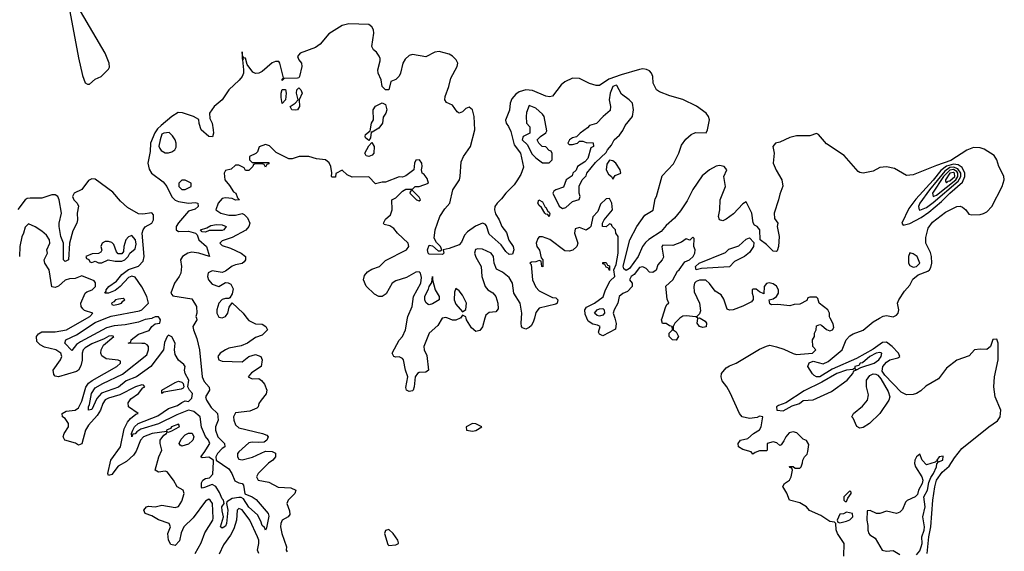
# Model space of a CAD drawing. Header units: inches. Extents: x 2601682 to 2755810, y 449311 to 584050.
# Tile 289 of 505: x 2681918 to 2687815, y 468603 to 471790. Entities that reach past the tile are written whole.
import ezdxf

# ---------------------------------------------------------------- set-up
doc = ezdxf.new("R2010")
doc.units = ezdxf.units.IN
doc.header["$MEASUREMENT"] = 0
doc.layers.add('C6486', color=7, linetype='Continuous')
doc.layers.add('C6487', color=7, linetype='Continuous')

msp = doc.modelspace()

# ---------------------------------------------------------------- linework, layer by layer
at = {"layer": 'C6486', "color": 2}
for points, elevation in [([(2682969.2, 468590), (2683005.3, 468654.7), (2683026.6, 468713.4), (2683074.3, 468790), (2683077.8, 468802.2), (2683072.6, 468890), (2683059.3, 468910), (2683050, 468916.2), (2683030, 468903.7), (2682956.5, 468803.5), (2682900.4, 468750), (2682885.3, 468714.7), (2682874.7, 468665.3), (2682850, 468637.2), (2682823.6, 468643.6), (2682809.2, 468670), (2682806, 468710), (2682821.2, 468750), (2682813.2, 468770), (2682750, 468792), (2682710, 468816), (2682668.7, 468830), (2682661.2, 468850), (2682678, 468870), (2682690, 468873.4), (2682730, 468870.5), (2682770, 468879.3), (2682850, 468866), (2682870, 468871), (2682890, 468904.7), (2682903.7, 468950), (2682897.2, 468970), (2682862, 468990), (2682839, 469030), (2682800.4, 469080.4), (2682790, 469084), (2682750, 469077.2), (2682729.2, 469090), (2682752.3, 469170), (2682769.2, 469210), (2682759, 469250), (2682759, 469270), (2682780.9, 469299.1), (2682798, 469310), (2682800.4, 469319.6), (2682810, 469318), (2682830, 469324.9), (2682873.2, 469350), (2682875.3, 469355.3), (2682870, 469366), (2682827.3, 469350), (2682821, 469339), (2682798, 469330), (2682799.6, 469320.4), (2682712, 469310), (2682660.5, 469290), (2682641.1, 469270), (2682615.8, 469204.2), (2682599.9, 469180.1), (2682558.7, 469141.3), (2682506.9, 469113.1), (2682470, 469064), (2682450, 469058), (2682446, 469070), (2682463.7, 469150), (2682521.3, 469230), (2682542.9, 469337.1), (2682562.9, 469377.1), (2682581.3, 469398.7), (2682614.2, 469425.8), (2682628, 469430), (2682569.6, 469469.6), (2682567.3, 469492.7), (2682583.6, 469516.4), (2682629, 469550), (2682656.5, 469583.5), (2682668, 469590), (2682659, 469599), (2682650, 469602), (2682611.3, 469590), (2682518.4, 469541.6), (2682450, 469521.1), (2682429.4, 469510.6), (2682415.3, 469490), (2682402.3, 469450), (2682382.7, 469417.3), (2682330, 469358.4), (2682312.4, 469330), (2682290, 469248), (2682270, 469239), (2682251.9, 469251.9), (2682188, 469270), (2682179.3, 469290), (2682183.7, 469310), (2682209.5, 469350), (2682211.3, 469370), (2682190, 469399.3), (2682174, 469410), (2682173.2, 469430), (2682196.2, 469443.8), (2682250, 469448.4), (2682270, 469463), (2682290, 469502.8), (2682313.7, 469586.3), (2682329.7, 469610.3), (2682352.7, 469627.3), (2682499.3, 469710), (2682522, 469730), (2682522, 469742), (2682508.7, 469748.7), (2682437, 469757), (2682410, 469775.3), (2682404.5, 469790), (2682407, 469810), (2682420.5, 469839.5), (2682482, 469890), (2682470, 469894.5), (2682451.9, 469891.9), (2682423.8, 469876.2), (2682350, 469847.8), (2682310, 469823.6), (2682298.7, 469810), (2682292.2, 469790), (2682291.8, 469748.2), (2682285.1, 469714.9), (2682270.3, 469689.7), (2682258.9, 469681.1), (2682150, 469649.4), (2682130, 469654), (2682123.3, 469663.3), (2682118, 469690), (2682162, 469750), (2682169.5, 469770), (2682164.5, 469790), (2682134, 469810), (2682066.5, 469826.5), (2682041, 469841), (2682021.6, 469861.6), (2682018, 469890), (2682030, 469906.8), (2682050, 469918), (2682130, 469919.3), (2682199, 469930), (2682319.9, 470000)], 6), ([(2682712.1, 470000), (2682710, 469999), (2682670, 469993.2), (2682630, 469977), (2682550, 469961.7), (2682484.6, 469955.4), (2682437.7, 469942.2), (2682281.4, 469858.6), (2682258, 469842), (2682230, 469806), (2682189.4, 469850), (2682194, 469870), (2682259.3, 469900.7), (2682370, 469974), (2682433.4, 470000)], 2), ([(2682976.4, 470000), (2682978.8, 469990), (2682956, 469950), (2682958.8, 469930), (2682979.1, 469879.1), (2682994.8, 469810), (2683010.8, 469650), (2683022, 469622), (2683052.7, 469587.3), (2683054, 469570), (2683031, 469530), (2683037.3, 469510), (2683065.3, 469465.3), (2683102.8, 469430), (2683106.8, 469390), (2683091.3, 469348.7), (2683091, 469330), (2683104, 469290), (2683144, 469250), (2683146, 469230), (2683130, 469219.3), (2683103, 469190), (2683093.4, 469170), (2683094.8, 469150), (2683170, 469098), (2683188.4, 469070), (2683206, 469026), (2683230, 469012.7), (2683250, 469010.6), (2683259, 468999), (2683267.5, 468947.5), (2683310, 468930.6), (2683334.7, 468914.7), (2683406, 468830), (2683410, 468814), (2683396.9, 468743.1), (2683390, 468729), (2683385.2, 468745.2), (2683370, 468758), (2683362.9, 468782.9), (2683342, 468822), (2683290, 468868.2), (2683257.6, 468917.6), (2683244.8, 468924.8), (2683230, 468926), (2683190, 468920.7), (2683159.6, 468900.4), (2683156, 468890), (2683164, 468850), (2683156.4, 468770), (2683150, 468754), (2683130, 468742.7), (2683121.2, 468750), (2683139.3, 468810), (2683130, 468846), (2683129.7, 468870.3), (2683142, 468890), (2683138, 468910), (2683130, 468918), (2683115.6, 468955.6), (2683092, 468992), (2683070, 469002.7), (2683025.2, 468985.2), (2683010, 468982), (2683007, 468987), (2683007.3, 469012.7), (2683015.3, 469030), (2683030, 469038.8), (2683055.5, 469044.5), (2683074.5, 469065.5), (2683078.6, 469138.6), (2683078, 469150), (2683050, 469167), (2683010, 469163.7), (2683002.7, 469170), (2683023.9, 469196.1), (2683056, 469250), (2683049, 469270), (2683031.7, 469291.7), (2683007.3, 469347.3), (2682999, 469410), (2682961.3, 469441.3), (2682930, 469449.6), (2682859.4, 469420.6), (2682750, 469367.4), (2682644.2, 469335.8), (2682620.2, 469319.8), (2682610, 469307), (2682595.3, 469304.7), (2682589.5, 469289.5), (2682588, 469310), (2682595.1, 469330), (2682605.1, 469350), (2682627.3, 469370), (2682744.9, 469415.1), (2682810, 469459.5), (2682862.7, 469477.3), (2682890, 469496), (2682910, 469504.7), (2682930, 469502), (2682950, 469522), (2682952.3, 469550), (2682935.3, 469570), (2682926, 469590), (2682932, 469630), (2682909.2, 469669.2), (2682905.2, 469690), (2682908.7, 469710), (2682902, 469722), (2682870, 469749), (2682850, 469782), (2682845.2, 469810), (2682849, 469850), (2682830, 469888), (2682810, 469898), (2682802, 469890), (2682786, 469854), (2682779.1, 469810), (2682703, 469710), (2682618, 469650), (2682555.1, 469624.9), (2682510, 469587.2), (2682408.9, 469551.1), (2682380.2, 469519.8), (2682350, 469453.2), (2682329.6, 469449.6), (2682329.7, 469469.7), (2682336.2, 469483.8), (2682347.4, 469550), (2682370, 469583.1), (2682416, 469610), (2682534, 469666), (2682679.8, 469780.3), (2682689.6, 469810), (2682689.4, 469830), (2682680.7, 469840.7), (2682667.9, 469847.9), (2682649.7, 469849.7), (2682568.7, 469850), (2682583.1, 469856.9), (2682586, 469870), (2682630, 469904.4), (2682693.4, 469926.6), (2682710, 469951.3), (2682730, 469966), (2682758, 469970), (2682762, 469990), (2682755.3, 470000)], 2), ([(2683279.2, 470000), (2683290, 469986), (2683330, 469966.8), (2683370, 469964.7), (2683392, 469950), (2683402, 469930), (2683370, 469899), (2683330, 469885.2), (2683282, 469850), (2683244.9, 469835.1), (2683170, 469820.7), (2683150, 469811.6), (2683118.8, 469790), (2683104.9, 469770), (2683111.3, 469750), (2683130, 469742), (2683250, 469738.8), (2683289.6, 469770.4), (2683330, 469782.8), (2683362, 469770), (2683371.1, 469751.1), (2683364.7, 469710), (2683306.6, 469673.4), (2683286, 469650), (2683310, 469637.3), (2683350, 469638.8), (2683366.4, 469626.4), (2683384.4, 469604.4), (2683398.8, 469570), (2683393.7, 469546.3), (2683364.7, 469510), (2683351.1, 469488.9), (2683346, 469470), (2683338, 469462), (2683296.7, 469443.3), (2683210, 469432.7), (2683199.1, 469410), (2683200.4, 469390), (2683210, 469361), (2683230, 469343), (2683372, 469310), (2683398.5, 469298.5), (2683406, 469290), (2683398.8, 469270), (2683382, 469258), (2683350, 469254.5), (2683310, 469258), (2683290, 469253.2), (2683230, 469199.3), (2683223, 469190), (2683222, 469170), (2683230, 469156), (2683250, 469150.6), (2683312.8, 469167.2), (2683390, 469202.8), (2683430, 469200.7), (2683450.6, 469190.6), (2683451, 469170), (2683434.8, 469150), (2683408.3, 469131.7), (2683346.8, 469070), (2683336, 469050), (2683346, 469030), (2683410, 469017.3), (2683466.7, 468986.7), (2683542.8, 468982.8), (2683571, 468970), (2683566, 468950), (2683526, 468910), (2683517.3, 468890), (2683534.8, 468845.2), (2683536.3, 468823.7), (2683526, 468810), (2683490, 468789), (2683481.6, 468770), (2683479.5, 468750), (2683487.2, 468710), (2683516.3, 468630), (2683514.8, 468610), (2683520.5, 468600.5)], 6), ([(2684449.3, 470000), (2684423.2, 469956.8), (2684370.5, 469910), (2684339.1, 469830), (2684340.7, 469810), (2684356.7, 469776.7), (2684366, 469690), (2684350, 469677.2), (2684310, 469674.5), (2684301, 469670), (2684286.8, 469650), (2684280.7, 469590), (2684274, 469570), (2684270, 469565.2), (2684250, 469561.2), (2684235.3, 469570), (2684230, 469586), (2684242, 469650), (2684228.2, 469688.2), (2684217.6, 469750), (2684210, 469759.5), (2684190, 469769.4), (2684170, 469766.6), (2684158, 469770), (2684149.5, 469790), (2684191, 469869), (2684210, 469890.6), (2684229.7, 469930), (2684241.1, 470000)], 6), ([(2684556, 470000), (2684530.4, 469989.6), (2684509.7, 469989.7), (2684482, 470000)], 6), ([(2684704.7, 470000), (2684690.5, 469949.5), (2684673.4, 469926.6), (2684658, 469922), (2684650, 469921.2), (2684623.3, 469943.3), (2684595.1, 469990), (2684592.3, 470000)], 6), ([(2685000.8, 470000), (2684996.4, 469983.6), (2684983, 469957), (2684970, 469944), (2684950, 469934), (2684930, 469942), (2684924, 469950), (2684920.9, 469970), (2684923, 470000)], 6), ([(2685482, 470000), (2685490.8, 469969.2), (2685486, 469934), (2685410, 469895.3), (2685390, 469904), (2685384, 469916), (2685395.3, 469950), (2685378.6, 469958.6), (2685350, 469964), (2685323.1, 469983.1), (2685315.5, 470000)], 6), ([(2685872.7, 470000), (2685870, 469998), (2685842.8, 469970), (2685831.3, 469950), (2685832, 469930), (2685850, 469918), (2685864.7, 469890), (2685850, 469869), (2685828, 469870), (2685808.4, 469891.6), (2685808, 469910), (2685828, 469930), (2685826, 469950), (2685810, 469954), (2685790, 469968.7), (2685768.7, 469968.7), (2685762, 469990), (2685765.3, 470000)], 6), ([(2685993.7, 470000), (2686023.6, 469983.6), (2686031.3, 469971.3), (2686030, 469948.7), (2686010, 469945.2), (2685989.2, 469950), (2685975.3, 469970), (2685980.4, 469999.6), (2685982, 470000)], 6), ([(2686854.6, 468574.6), (2686855.3, 468650), (2686815.3, 468710), (2686808.4, 468731.6), (2686806, 468770), (2686798, 468778), (2686770, 468782), (2686717, 468817), (2686647.8, 468847.8), (2686630, 468869), (2686590, 468893.2), (2686529, 468909), (2686511.9, 468951.9), (2686489.1, 468990.9), (2686498, 469010), (2686529.4, 469030.6), (2686539.3, 469050), (2686546, 469090), (2686542, 469102), (2686530, 469106), (2686528.9, 469111.1), (2686551.6, 469111.6), (2686562, 469102), (2686590, 469102), (2686598, 469110), (2686607.3, 469132.7), (2686608, 469150), (2686618, 469170), (2686634, 469186), (2686639.3, 469200.7), (2686644, 469244), (2686630, 469268), (2686610, 469275.3), (2686573.6, 469313.6), (2686550, 469319), (2686527.1, 469312.9), (2686506, 469290), (2686495.3, 469264.7), (2686478, 469242), (2686470, 469238), (2686452.9, 469252.9), (2686430, 469259), (2686394, 469250), (2686394, 469210), (2686390, 469206), (2686350, 469206), (2686323.6, 469196.4), (2686310, 469186), (2686299, 469199), (2686250, 469214), (2686224, 469230), (2686221.2, 469250), (2686235.3, 469270), (2686280.1, 469279.9), (2686313.2, 469310), (2686350, 469330.8), (2686359.6, 469350), (2686368.7, 469408.7), (2686350, 469413.2), (2686334.2, 469405.8), (2686290, 469398.9), (2686246, 469410), (2686229.7, 469429.7), (2686172.9, 469552.9), (2686152.7, 469590), (2686125.9, 469625.9), (2686118.7, 469650), (2686122.4, 469670), (2686150, 469703.1), (2686170, 469715.8), (2686210, 469730.5), (2686350, 469815.5), (2686390, 469833.4), (2686410, 469838), (2686450, 469828.2), (2686494.9, 469814.9), (2686550, 469788.2), (2686570, 469783), (2686666, 469790), (2686686, 469810), (2686668, 469830), (2686666, 469870), (2686678, 469890), (2686678, 469910), (2686688, 469930), (2686690, 469954), (2686710, 469962), (2686719.6, 469959.6), (2686750, 469932), (2686770, 469924.7), (2686786, 469930), (2686794.6, 469945.4), (2686790, 469966), (2686773, 470000)], 6), ([(2687354, 468590), (2687362.3, 468690), (2687374.4, 468750), (2687386.6, 468910), (2687398.9, 468990), (2687409.8, 469030), (2687443.3, 469076.7), (2687486, 469114), (2687516.5, 469163.5), (2687560.6, 469219.4), (2687722.4, 469350), (2687774.3, 469385.7), (2687789.7, 469410), (2687793.6, 469450), (2687761, 469530), (2687752.2, 469590), (2687756.4, 469650), (2687779.1, 469750), (2687778, 469850), (2687770, 469874.5), (2687747.5, 469872.5), (2687733.4, 469830), (2687710, 469813.6), (2687670, 469815.8), (2687636, 469810), (2687604.9, 469775.1), (2687530, 469749.5), (2687470, 469701.1), (2687422, 469638), (2687346, 469594), (2687315.3, 469564.7), (2687290.2, 469549.8), (2687270, 469544), (2687230, 469541.3), (2687196.6, 469556.6), (2687099.6, 469659.6), (2687083.3, 469683.3), (2687088.2, 469710), (2687110, 469737.8), (2687130.4, 469750.4), (2687178, 469762), (2687189, 469770), (2687181.6, 469790), (2687144.4, 469830), (2687110, 469857.2), (2687084.9, 469855.1), (2687030, 469815.4), (2686930, 469759.8), (2686785.1, 469694.9), (2686710, 469649), (2686690, 469649.8), (2686676.9, 469656.9), (2686666.3, 469666.3), (2686638, 469710), (2686646.2, 469733.8), (2686670, 469742.6), (2686730, 469727.4), (2686759.8, 469740.2), (2686843.7, 469810), (2686867.6, 469870), (2686890, 469894.6), (2686910, 469906.9), (2686970, 469929.1), (2687030, 469979.5), (2687067.4, 470000)], 2), ([(2687290, 468581.6), (2687310, 468606.8), (2687317.7, 468630), (2687322.6, 468650), (2687321.3, 468690), (2687335.6, 468730), (2687338, 468750), (2687327.3, 468810), (2687342.2, 468870), (2687334, 468930), (2687355.1, 468970), (2687363.5, 469016.5), (2687374.6, 469045.4), (2687392.1, 469070), (2687409.2, 469110), (2687412.1, 469127.9), (2687420.2, 469139.8), (2687448, 469150), (2687450, 469173.2), (2687426, 469170), (2687412, 469150), (2687418, 469142), (2687410, 469146), (2687402, 469138), (2687350, 469121.2), (2687324, 469150), (2687310, 469186), (2687290, 469168.7), (2687278.8, 469150), (2687277.3, 469130), (2687283, 469110), (2687321.6, 469050), (2687326.4, 469030), (2687322.4, 469010), (2687302, 468970), (2687295.5, 468944.5), (2687281, 468930), (2687233.2, 468906.8), (2687223, 468897), (2687205.8, 468854.2), (2687190, 468837.2), (2687170, 468829), (2687110, 468844), (2687070, 468829), (2687050, 468829), (2687012.7, 468847.3), (2686994, 468846), (2686991.3, 468790), (2686998, 468758), (2686998, 468730), (2687004.7, 468710), (2687010, 468702), (2687042, 468682), (2687084.7, 468610), (2687110, 468604.4), (2687150, 468607.7), (2687190, 468583.8)], 6), ([(2683349.4, 468590), (2683342, 468610), (2683349.6, 468650.4), (2683349.6, 468670), (2683343, 468690), (2683296.3, 468790), (2683250, 468851.3), (2683230, 468859.5), (2683221.6, 468850), (2683217.6, 468790), (2683201.5, 468738.5), (2683180.6, 468699.4), (2683138.6, 468641.4), (2683113.6, 468586.4)], 6)]:
    msp.add_lwpolyline(points, dxfattribs=dict(at, elevation=elevation))
for points, elevation in [([(2687070, 469795.6), (2687048.2, 469790), (2687010.6, 469770), (2686966.1, 469733.9), (2686951.3, 469730), (2686943.5, 469716.5), (2686921, 469710), (2686919.8, 469700.2), (2686907.3, 469692.7), (2686870, 469689.3), (2686813, 469670), (2686723, 469617), (2686615.6, 469564.4), (2686506.2, 469493.8), (2686462, 469478), (2686451.3, 469470), (2686452, 469450), (2686490, 469445.5), (2686545.4, 469474.6), (2686589, 469490), (2686610, 469506.4), (2686670, 469512), (2686779.3, 469560.7), (2686873.2, 469630), (2686908.7, 469670), (2686914.6, 469685.4), (2686926, 469690), (2686922, 469698), (2686930, 469692), (2686955.5, 469704.5), (2687036, 469730), (2687064.5, 469750), (2687077.6, 469770), (2687081.2, 469790)], 6), ([(2686950, 469341.1), (2686932.1, 469352.1), (2686910, 469401.2), (2686901.2, 469410), (2686912.7, 469430), (2686965.8, 469474.2), (2686995.1, 469510), (2687001.5, 469541.5), (2686989, 469590), (2686989.4, 469630), (2687010, 469658), (2687030, 469668), (2687045.5, 469665.5), (2687058.4, 469658.4), (2687076.4, 469636.4), (2687120.5, 469560.5), (2687130.3, 469530), (2687124.2, 469510), (2687068.8, 469430), (2687007, 469370), (2686970, 469346.2)], 2), ([(2682770, 469549.6), (2682769.3, 469570), (2682850, 469614.9), (2682870, 469622.8), (2682890, 469618), (2682898, 469610), (2682902, 469590), (2682898, 469582), (2682885.4, 469574.6), (2682782, 469558)], 2), ([(2684630, 469368.7), (2684592, 469350), (2684594, 469330), (2684630, 469322.8), (2684650, 469326.8), (2684686, 469350), (2684650, 469368)], 10), ([(2682890, 469233.2), (2682879, 469239), (2682873.2, 469250), (2682884.6, 469275.4), (2682910, 469300.4), (2682930, 469310.4), (2682950.4, 469310.4), (2682960.7, 469290), (2682954.9, 469270), (2682930, 469245.4)], 2), ([(2686890, 468966), (2686854, 468930), (2686854, 468910), (2686862, 468902), (2686870, 468902), (2686878, 468922), (2686898, 468950), (2686898, 468958)], 6), ([(2686870, 468838), (2686851.6, 468828.4), (2686830, 468826), (2686814, 468790), (2686818, 468778), (2686830, 468774), (2686870, 468784.7), (2686890, 468792), (2686908, 468810), (2686906, 468830)], 6), ([(2684130, 468734), (2684110, 468728), (2684104, 468710), (2684123.5, 468643.5), (2684130, 468638), (2684170, 468642), (2684186, 468650), (2684186, 468654), (2684182, 468670), (2684155.3, 468710)], 10)]:
    msp.add_lwpolyline(points, close=True, dxfattribs=dict(at, elevation=elevation))
at = {"layer": 'C6487', "color": 2}
for points, elevation in [([(2682219.2, 471839.2), (2682270, 471562), (2682294.4, 471454.4), (2682310, 471412), (2682323.6, 471403.6), (2682336.4, 471403.6), (2682370, 471434), (2682406, 471450), (2682450, 471494), (2682455.3, 471504.7), (2682453.2, 471530), (2682430, 471588.7), (2682281.4, 471841.4)], 2), ([(2687067.4, 470000), (2687090, 470012.4), (2687110, 470016.4), (2687150, 470008.9), (2687170, 470018.4), (2687179.7, 470030), (2687183.6, 470050), (2687175.1, 470090), (2687182.9, 470110), (2687218, 470162), (2687250, 470199.1), (2687266.5, 470233.5), (2687299.9, 470260.1), (2687357.6, 470282.4), (2687368.2, 470290), (2687376, 470304), (2687380.8, 470330), (2687379.8, 470370), (2687373.8, 470393.8), (2687345.6, 470450), (2687345.1, 470485.1), (2687359.6, 470540.4), (2687384.7, 470575.3), (2687463, 470637), (2687530, 470670.3), (2687550, 470672.6), (2687565.7, 470665.7), (2687584.4, 470650), (2687603.7, 470623.7), (2687621.1, 470621.1), (2687670, 470621.8), (2687690, 470627.1), (2687710, 470637.8), (2687740.8, 470670), (2687802.5, 470790), (2687815.3, 470830), (2687812.7, 470852.7), (2687782.2, 470910), (2687770.5, 470950.5), (2687755.4, 470975.4), (2687694.2, 471014.2), (2687670, 471021), (2687630, 471023.2), (2687590, 471007), (2687495, 470945), (2687410, 470916.4), (2687270, 470859.1), (2687230, 470855.6), (2687156.9, 470896.9), (2687110, 470907.8), (2687070, 470903.6), (2687030, 470882), (2686969.7, 470869.7), (2686950, 470873), (2686940.5, 470880.5), (2686856.4, 470976.4), (2686750, 471046.6), (2686702.3, 471102.3), (2686690, 471107.8), (2686650, 471094.5), (2686570, 471092.7), (2686530, 471083.1), (2686470, 471055.6), (2686444.7, 471050), (2686428, 471030), (2686436.5, 470990), (2686431.5, 470930), (2686448.5, 470888.5), (2686482, 470830), (2686488.9, 470791.1), (2686470, 470744), (2686463.1, 470710), (2686436.5, 470630), (2686439.1, 470599.1), (2686458.8, 470570), (2686454.8, 470550), (2686466, 470490), (2686463.6, 470430), (2686454.8, 470405.2), (2686450, 470401.3), (2686430, 470403), (2686390, 470442.4), (2686353.2, 470470), (2686352, 470530), (2686335.3, 470550), (2686319, 470559), (2686312, 470572), (2686302.6, 470630), (2686270, 470699), (2686250, 470686.3), (2686193, 470627), (2686150, 470593.6), (2686130, 470584.5), (2686109.4, 470589.4), (2686102.9, 470610), (2686111.2, 470650), (2686113.3, 470710), (2686145.6, 470790), (2686136.3, 470850), (2686154, 470890), (2686138, 470910), (2686110, 470916.4), (2686090, 470911.1), (2686050, 470889.8), (2686005.4, 470854.6), (2685948.8, 470771.2), (2685915.6, 470704.4), (2685876.4, 470643.6), (2685840.1, 470599.9), (2685790, 470555.4), (2685759.8, 470520.2), (2685687, 470473), (2685665.6, 470454.4), (2685648.1, 470430), (2685622.4, 470370), (2685570, 470297.7), (2685550, 470286.4), (2685537, 470297), (2685532.5, 470312.5), (2685573.1, 470470), (2685614.7, 470550), (2685662.8, 470617.2), (2685711.2, 470648.8), (2685724.1, 470715.9), (2685731.8, 470730), (2685767, 470853), (2685833.7, 470926.3), (2685865.4, 470990), (2685882.6, 471037.4), (2685907, 471073), (2685939.3, 471100.7), (2685966.6, 471113.4), (2686030, 471111.3), (2686038, 471130), (2686049.5, 471190.5), (2686043.5, 471210), (2686029.6, 471230), (2685971.5, 471271.5), (2685890, 471312.4), (2685812.9, 471332.9), (2685750, 471357.4), (2685731.8, 471370), (2685713.1, 471410), (2685709.8, 471450), (2685701.5, 471470), (2685690, 471483.1), (2685671.5, 471491.5), (2685650, 471495), (2685630, 471491.9), (2685520.3, 471459.7), (2685447.4, 471432.6), (2685390, 471396.3), (2685370, 471395.8), (2685330, 471406.9), (2685270, 471437.1), (2685230, 471438.4), (2685183.4, 471416.6), (2685160.9, 471399.1), (2685108.9, 471331.1), (2685092.2, 471327.8), (2685070, 471331), (2684990, 471365.3), (2684950, 471369.8), (2684910, 471357.2), (2684890, 471343.1), (2684865.5, 471314.5), (2684856.2, 471290), (2684851.9, 471248.1), (2684828, 471188), (2684832, 471170), (2684846.3, 471150), (2684859.2, 471119.2), (2684879, 471039), (2684918.5, 470990), (2684934.6, 470905.4), (2684919, 470861), (2684896.5, 470823.5), (2684879.4, 470800.6), (2684829.3, 470750.7), (2684804.7, 470715.3), (2684777.6, 470690), (2684764.6, 470670), (2684761.3, 470650), (2684767, 470627), (2684790.6, 470590.6), (2684804.9, 470550), (2684833.8, 470513.8), (2684848.2, 470468.2), (2684873.7, 470430), (2684877.6, 470410), (2684870, 470385.2), (2684850, 470382.7), (2684830, 470401.2), (2684801.2, 470441.2), (2684730, 470504), (2684714.9, 470554.9), (2684705.1, 470565.1), (2684690, 470569.6), (2684647.9, 470552.1), (2684600.8, 470519.2), (2684582.7, 470497.3), (2684563.4, 470456.6), (2684550, 470440.9), (2684490, 470417.6), (2684454, 470410), (2684458, 470390), (2684450, 470382), (2684370, 470385.2), (2684364, 470390), (2684361.2, 470410), (2684370, 470438), (2684390, 470434), (2684423.6, 470403.6), (2684436.4, 470403.6), (2684446, 470410), (2684439, 470430), (2684414.8, 470454.8), (2684400.7, 470480.7), (2684407.1, 470530), (2684434.7, 470610), (2684464.1, 470655.9), (2684493.5, 470690), (2684513.3, 470770), (2684551.3, 470830), (2684557.2, 470850), (2684561.6, 470938.4), (2684577.2, 470970), (2684618.2, 471030), (2684644.7, 471130), (2684640.5, 471210), (2684629.6, 471250), (2684610, 471265.1), (2684590, 471257.4), (2684570, 471237.6), (2684549.6, 471229.6), (2684538, 471238), (2684510, 471276.9), (2684474.2, 471294.2), (2684463.7, 471310), (2684465.6, 471330), (2684488.5, 471390), (2684500.7, 471439.3), (2684538.4, 471510), (2684542, 471530), (2684531.6, 471550), (2684510.7, 471570.7), (2684490, 471582.6), (2684430, 471598.2), (2684404.8, 471595.2), (2684350, 471567), (2684270, 471581.2), (2684250, 471575), (2684226.3, 471553.7), (2684213.8, 471530), (2684199.6, 471470), (2684190, 471452), (2684170, 471431.6), (2684141, 471419), (2684130, 471369), (2684110, 471368.7), (2684090, 471388.7), (2684084, 471430), (2684066, 471470), (2684063, 471490), (2684077, 471543), (2684076.2, 471556.2), (2684071.2, 471571.2), (2684054.6, 471594.6), (2684036.3, 471610), (2684027, 471630), (2684039.8, 471710), (2684036.9, 471730), (2684027.4, 471747.4), (2684010, 471760.5), (2683890, 471765.8), (2683850, 471755.3), (2683770, 471705.1), (2683717, 471643), (2683690, 471622.2), (2683598, 471590), (2683582.8, 471570), (2683590.7, 471550), (2683605.5, 471530), (2683608, 471510), (2683594.8, 471450), (2683590, 471442), (2683581, 471439), (2683502, 471438), (2683490, 471426), (2683490, 471434), (2683498, 471442), (2683476.9, 471530), (2683470, 471538.4), (2683450, 471538.9), (2683429.3, 471530.7), (2683370, 471478.3), (2683350, 471469.7), (2683330, 471467.6), (2683314.3, 471474.3), (2683281.3, 471521.3), (2683270, 471559), (2683260.2, 471560.2), (2683253.2, 471573.2), (2683250, 471598), (2683250, 471554), (2683258, 471558), (2683251.6, 471548.4), (2683259.5, 471490), (2683258.7, 471470), (2683250.4, 471450), (2683233.4, 471426.6), (2683171.4, 471370), (2683130.1, 471309.9), (2683083.6, 471270), (2683054.9, 471230), (2683057.5, 471197.5), (2683070.3, 471170.3), (2683077.1, 471130), (2683079.1, 471110), (2683072, 471088), (2683050, 471089.4), (2683004.5, 471130), (2682993.2, 471166.8), (2682991.7, 471191.7), (2682959, 471210), (2682892.5, 471232.5), (2682867.1, 471232.9), (2682829.5, 471210.5), (2682764.5, 471155.5), (2682744, 471136), (2682728.1, 471111.9), (2682701.1, 471050), (2682699.4, 471000.6), (2682684.7, 470930), (2682693.4, 470893.4), (2682708.5, 470870), (2682778, 470818), (2682798.5, 470790), (2682828.6, 470728.6), (2682848.5, 470708.5), (2682870, 470700.3), (2682930, 470690.4), (2682970, 470694), (2682984.7, 470690), (2682986.8, 470670), (2682970, 470653.2), (2682930, 470642.7), (2682868.5, 470571.5), (2682854.9, 470550), (2682855.5, 470530), (2682870, 470520.3), (2682930, 470522.3), (2682972, 470510), (2682981, 470501), (2682990.8, 470470), (2683036.3, 470430), (2683054, 470370), (2682991.1, 470391.1), (2682950, 470396.4), (2682924.9, 470390), (2682892.4, 470370), (2682881.1, 470350), (2682886.4, 470310), (2682883, 470270), (2682874, 470250), (2682845.3, 470210), (2682824, 470150), (2682834.4, 470134.4), (2682950, 470116), (2682978, 470070), (2682978.8, 470030), (2682974, 470010), (2682976.4, 470000)], 2), ([(2684241.1, 470000), (2684242.7, 470010), (2684268, 470070), (2684277.4, 470130), (2684320.5, 470210), (2684323.9, 470243.9), (2684318, 470270), (2684310, 470278), (2684290, 470275.6), (2684235.5, 470244.5), (2684170, 470225.1), (2684149.1, 470210.9), (2684112.7, 470147.3), (2684090, 470131.1), (2684070, 470129.6), (2684043.9, 470143.9), (2683992.3, 470192.3), (2683977.4, 470230), (2683982.8, 470257.2), (2684000.7, 470279.3), (2684026.3, 470293.7), (2684073.2, 470310), (2684110, 470346), (2684234, 470410), (2684249, 470430), (2684244, 470450), (2684181.2, 470510), (2684158.4, 470538.4), (2684134, 470554), (2684102, 470562), (2684098, 470570), (2684110, 470594), (2684139, 470621), (2684148.7, 470650), (2684146, 470710), (2684170, 470722), (2684210, 470762), (2684230, 470774), (2684270, 470774), (2684286, 470790), (2684310, 470790.7), (2684366, 470810), (2684358, 470838), (2684341.2, 470861.2), (2684329.2, 470870), (2684324, 470890), (2684329, 470910), (2684326, 470930), (2684313.2, 470950), (2684290, 470948.7), (2684282, 470930), (2684278.8, 470890), (2684230, 470853.2), (2684210, 470846), (2684190, 470848.7), (2684110, 470815.3), (2684090, 470815.3), (2684050, 470806), (2684008.7, 470848.7), (2683910, 470846.6), (2683880.1, 470860.1), (2683850, 470888), (2683812, 470868), (2683810, 470846), (2683790, 470846), (2683786, 470850), (2683788, 470872), (2683781.2, 470910), (2683771.9, 470931.9), (2683750, 470949), (2683696, 470956), (2683650, 470969), (2683591.1, 470968.9), (2683550, 470955.3), (2683530, 470955.3), (2683454.6, 470994.6), (2683413.6, 471033.6), (2683390, 471042), (2683351.6, 471028.4), (2683342, 470998), (2683332.7, 470987.3), (2683294, 470970), (2683294, 470950), (2683310, 470934), (2683410, 470934), (2683410, 470926), (2683398, 470922), (2683390, 470906), (2683382, 470922), (2683370, 470926), (2683330, 470926), (2683318, 470922), (2683314, 470910), (2683290, 470886), (2683270, 470886), (2683262, 470902), (2683230, 470918), (2683210, 470918), (2683185.4, 470894.6), (2683150, 470886), (2683142, 470870), (2683146, 470830), (2683175.3, 470795.3), (2683198, 470758), (2683212, 470750), (2683222, 470722), (2683234, 470710), (2683210, 470708.7), (2683190, 470718), (2683150, 470722), (2683130, 470718), (2683106, 470690), (2683092, 470650), (2683122, 470630), (2683170, 470619.1), (2683210, 470619.1), (2683250, 470627.3), (2683262.5, 470622.5), (2683283.1, 470603.1), (2683297.3, 470570), (2683290.8, 470550), (2683272.4, 470527.6), (2683190, 470483.7), (2683130, 470464), (2683116, 470450), (2683130, 470436), (2683180.3, 470420.3), (2683244.7, 470390), (2683270, 470370.8), (2683271, 470350), (2683262, 470338), (2683250, 470328.7), (2683210, 470321.2), (2683190, 470312.7), (2683150, 470282), (2683130, 470274), (2683070, 470284), (2683047.5, 470272.5), (2683042.8, 470250), (2683048, 470230), (2683070, 470204.9), (2683110, 470191.3), (2683150, 470214), (2683167.3, 470212.7), (2683183.6, 470203.6), (2683196, 470176), (2683190, 470146), (2683176.9, 470123.1), (2683170, 470118), (2683150, 470119), (2683130, 470113.2), (2683111, 470090), (2683098, 470050), (2683098, 470030), (2683110, 470006), (2683130, 470002.8), (2683150, 470011.3), (2683164, 470030), (2683173.2, 470066.8), (2683190, 470092), (2683256, 470030), (2683279.2, 470000)], 6), ([(2682433.4, 470000), (2682466.4, 470013.6), (2682635.1, 470044.9), (2682649.5, 470050.5), (2682689.4, 470090.6), (2682680.4, 470130), (2682650, 470187.6), (2682610, 470246), (2682590, 470253.2), (2682570, 470245.2), (2682520.5, 470190), (2682490, 470166.9), (2682450, 470149.7), (2682429, 470150), (2682436.5, 470163.5), (2682435.1, 470170), (2682452.3, 470190), (2682497.5, 470222.5), (2682530, 470263), (2682570, 470292.2), (2682630, 470312), (2682657.5, 470342.5), (2682663.1, 470370), (2682651, 470510), (2682656.9, 470530), (2682670, 470548.4), (2682709.5, 470570.5), (2682719.3, 470590), (2682720.2, 470620.2), (2682710, 470631.8), (2682655.2, 470624.7), (2682630, 470626.4), (2682563.6, 470663.6), (2682521.2, 470701.2), (2682475.1, 470755.1), (2682370, 470834.8), (2682350, 470836.1), (2682330, 470826.9), (2682290, 470771.6), (2682244.9, 470750), (2682233.4, 470730), (2682242.8, 470710), (2682262.8, 470690), (2682270, 470672), (2682261.6, 470630), (2682264.4, 470590), (2682260.3, 470570), (2682236.5, 470523.5), (2682215.8, 470450), (2682210.3, 470350), (2682190, 470340.9), (2682180.9, 470350), (2682180.7, 470450), (2682165.4, 470490), (2682155.1, 470550), (2682153.6, 470570), (2682167.8, 470630), (2682155.1, 470710), (2682146.6, 470730), (2682130, 470739.7), (2682110, 470740.4), (2682050, 470719.1), (2681980.3, 470719.7), (2681962.8, 470717.2), (2681951, 470710), (2681907.6, 470652.4)], 2), ([(2685315.5, 470000), (2685304.4, 470024.4), (2685302, 470050), (2685313.4, 470066.6), (2685361.2, 470090), (2685412.2, 470127.8), (2685427.6, 470170), (2685455.6, 470224.4), (2685482, 470250), (2685477.2, 470290), (2685490, 470322), (2685502.7, 470390), (2685502, 470490), (2685488, 470510), (2685486, 470530), (2685466, 470550), (2685462, 470562), (2685450, 470566), (2685430, 470548), (2685408.7, 470550), (2685408.7, 470570), (2685418, 470590), (2685468.7, 470650), (2685464, 470690), (2685450, 470718), (2685430, 470715.3), (2685396.9, 470683.1), (2685379.8, 470640.2), (2685350.9, 470609.1), (2685338, 470550), (2685330, 470542), (2685310, 470529), (2685270, 470544), (2685244.5, 470535.5), (2685240.4, 470510), (2685260.5, 470450), (2685254.8, 470430), (2685231.8, 470408.2), (2685210, 470402.4), (2685183.6, 470403.6), (2685092.9, 470472.9), (2685050, 470489), (2685030, 470488.7), (2685021.4, 470478.6), (2685011, 470450), (2685016, 470430), (2685031.6, 470408.4), (2685042, 470362), (2685052, 470350), (2685052, 470308), (2685046, 470310), (2685042, 470342), (2685030, 470346), (2685010, 470338), (2684983.6, 470336.4), (2684974, 470330), (2684982, 470322), (2684988.7, 470230), (2685010, 470187.3), (2685030, 470164.9), (2685110, 470124.7), (2685130, 470122), (2685142, 470110), (2685138, 470090), (2685130, 470084), (2685030, 470060.9), (2685010, 470034), (2685000.8, 470000)], 6), ([(2682319.9, 470000), (2682337.2, 470010), (2682355.3, 470030), (2682307.2, 470047.2), (2682295.9, 470055.9), (2682286.6, 470070), (2682283.7, 470090), (2682309.3, 470150.7), (2682320.5, 470159.5), (2682352, 470170), (2682371.8, 470190), (2682372.9, 470212.9), (2682364.7, 470224.7), (2682290, 470255.3), (2682250, 470238), (2682217.2, 470237.2), (2682190, 470229.3), (2682150, 470193.2), (2682130, 470184), (2682110, 470188.7), (2682094, 470290), (2682069, 470330), (2682065.2, 470350), (2682084, 470390), (2682081.2, 470410), (2682099.6, 470450), (2682097.6, 470470), (2682078, 470498), (2682050, 470521.2), (2682010, 470548), (2681970, 470566), (2681950, 470546), (2681941, 470510), (2681930, 470488.7), (2681918.9, 470430), (2681916.3, 470370)], 6), ([(2685765.3, 470000), (2685788.7, 470071.3), (2685795.3, 470084.7), (2685806, 470090), (2685795.3, 470115.3), (2685788, 470192), (2685829, 470230), (2685857.5, 470282.5), (2685868.7, 470290), (2685901.2, 470338.8), (2685930, 470350.8), (2685952, 470370), (2685961.2, 470390), (2685964, 470410), (2685955.3, 470430), (2685958, 470478), (2685950, 470486), (2685932, 470468), (2685910, 470475.3), (2685882.8, 470457.2), (2685830, 470435.3), (2685770, 470438), (2685764.7, 470430), (2685765.4, 470414.6), (2685773.7, 470366.3), (2685766, 470350), (2685739.8, 470320.2), (2685730, 470288.7), (2685710, 470274), (2685690, 470277.2), (2685670, 470299), (2685650, 470309), (2685630, 470304), (2685597.4, 470262.6), (2685580.7, 470250), (2685570.8, 470230), (2685586.8, 470210), (2685587.3, 470190), (2685559.2, 470160.8), (2685530, 470147.6), (2685508.9, 470130), (2685500.4, 470090), (2685478, 470050), (2685473.4, 470030), (2685482, 470000)], 6), ([(2684923, 470000), (2684925.1, 470030), (2684915.8, 470090), (2684877.6, 470150), (2684869.4, 470210), (2684850, 470245.2), (2684810, 470276), (2684774, 470294), (2684759, 470330), (2684756, 470370), (2684741.2, 470390), (2684690, 470415.1), (2684662.8, 470417.2), (2684647.1, 470412.9), (2684643, 470390), (2684650, 470366.8), (2684682, 470310), (2684685.5, 470250), (2684705.5, 470190), (2684722.8, 470170), (2684752.7, 470152.7), (2684770.3, 470130.3), (2684782.4, 470090), (2684784, 470056), (2684770, 470039), (2684730, 470035.1), (2684710, 470019), (2684704.7, 470000)], 6), ([(2686773, 470000), (2686768.7, 470008.7), (2686768, 470030), (2686758, 470050), (2686706, 470090), (2686698, 470118), (2686690, 470126), (2686650, 470126), (2686638, 470122), (2686632.7, 470107.3), (2686590, 470084), (2686556.9, 470083.1), (2686530, 470075.3), (2686458, 470082), (2686420.4, 470080.4), (2686410, 470086), (2686406, 470110), (2686430, 470116), (2686450, 470130.8), (2686462, 470150), (2686462.9, 470170), (2686450, 470192), (2686430, 470207), (2686407.7, 470212.3), (2686390.7, 470209.3), (2686376, 470190), (2686374, 470146), (2686350, 470158), (2686330, 470175.3), (2686310, 470175.3), (2686304.7, 470170), (2686304.7, 470150), (2686312, 470130), (2686311.6, 470111.6), (2686301, 470099), (2686250, 470072), (2686192, 470050), (2686169, 470049), (2686155.3, 470055.3), (2686135.5, 470115.5), (2686120.4, 470140.4), (2686083.1, 470163.1), (2686050, 470208), (2686028, 470228), (2685990, 470229), (2685970, 470221.2), (2685960.7, 470210), (2685954.8, 470190), (2685958, 470158), (2685990.6, 470090.6), (2685994.8, 470045.2), (2685990, 470026), (2685974, 470010), (2685978, 470002), (2685968, 470008), (2685910, 470014), (2685890, 470012.7), (2685872.7, 470000)], 6), ([(2682755.3, 470000), (2682750, 470008), (2682730, 470008.7), (2682712.1, 470000)], 2), ([(2684592.3, 470000), (2684590, 470008), (2684570, 470018), (2684558.8, 470001.2), (2684556, 470000)], 6), ([(2684482, 470000), (2684470, 470004.5), (2684450, 470001.2), (2684449.3, 470000)], 6), ([(2685982, 470000), (2685990, 470002), (2685993.7, 470000)], 6)]:
    msp.add_lwpolyline(points, dxfattribs=dict(at, elevation=elevation))
for points, elevation in [([(2683490, 471288), (2683483.2, 471323.2), (2683483.7, 471350), (2683490, 471372), (2683510, 471372), (2683514.8, 471350), (2683511.1, 471308.9)], 2), ([(2683570, 471246.6), (2683548.7, 471250), (2683538, 471270), (2683568, 471290), (2683586, 471310), (2683575.3, 471350), (2683578, 471370), (2683590, 471382), (2683602, 471370), (2683610.6, 471349.4), (2683591.3, 471310), (2683594.8, 471270), (2683582, 471250)], 2), ([(2685490, 471397.2), (2685470, 471388.7), (2685454, 471350), (2685447.7, 471310), (2685456, 471270), (2685453.7, 471246.3), (2685412, 471210), (2685372.7, 471167.3), (2685330, 471155.3), (2685318.8, 471141.2), (2685274, 471110), (2685252, 471088), (2685230, 471082), (2685212, 471070), (2685202, 471050), (2685210, 471042), (2685230, 471041), (2685258, 471050), (2685270, 471062), (2685290, 471062), (2685310, 471054), (2685352, 471052), (2685354, 471030), (2685338, 471022), (2685321.4, 470958.6), (2685302, 470938), (2685258, 470910), (2685251.3, 470888.7), (2685232, 470870), (2685226.4, 470853.6), (2685192, 470830), (2685174.4, 470785.6), (2685130, 470769.2), (2685118, 470762), (2685110.8, 470750), (2685150, 470671.3), (2685170, 470658), (2685190, 470664.7), (2685230, 470701), (2685268.7, 470711.3), (2685275.3, 470730), (2685269, 470750), (2685268.7, 470791.3), (2685286, 470830), (2685310, 470854), (2685315.3, 470870), (2685366, 470934), (2685430, 470994), (2685438, 471010), (2685463.1, 471036.9), (2685478, 471070), (2685510, 471098), (2685530, 471124.7), (2685545.1, 471154.9), (2685589, 471210), (2685594, 471250), (2685588, 471290), (2685568, 471310), (2685522.5, 471342.5), (2685495.1, 471395.1)], 6), ([(2684030, 471115.3), (2684023.6, 471116.4), (2684018.8, 471081.2), (2684010, 471066), (2683990, 471082), (2683987, 471090), (2683990, 471102), (2684016.4, 471123.6), (2684026, 471170), (2684037.2, 471190), (2684036, 471250), (2684050, 471271), (2684090, 471292), (2684110, 471282), (2684116.3, 471250), (2684110.4, 471229.6), (2684095.2, 471204.8), (2684090.4, 471170), (2684070, 471139.3)], 2), ([(2684970, 471275.3), (2684952.7, 471232.7), (2684952, 471210), (2684954, 471170), (2684972.7, 471147.3), (2684974, 471110), (2684934, 471090), (2684927.7, 471070), (2684959.3, 471039.3), (2684984.9, 470984.9), (2685010, 470961), (2685050, 470932), (2685090, 470932), (2685108, 470950), (2685107.3, 470987.3), (2685102, 471002), (2685090, 471006), (2685070, 471028), (2685048, 471030), (2685028, 471050), (2685018, 471070), (2685038, 471090), (2685069.1, 471110.9), (2685076, 471124), (2685059.3, 471210), (2685050, 471224), (2685010, 471259)], 6), ([(2682812.7, 471112.7), (2682782, 471110), (2682770, 471104), (2682759.1, 471070), (2682751.3, 471031.3), (2682756.9, 471016.9), (2682765.4, 471005.4), (2682790, 470991.3), (2682810, 470991), (2682830, 470998), (2682848, 471010), (2682854.6, 471025.4), (2682855.3, 471050), (2682848.7, 471070), (2682833.2, 471093.2)], 6), ([(2684010, 470969.6), (2683993.6, 470973.6), (2683986, 470990), (2684010, 471034), (2684027.3, 471052.7), (2684041, 471030), (2684039.3, 470990), (2684030, 470978)], 2), ([(2685450, 470948), (2685435.3, 470924.7), (2685431, 470890), (2685444.5, 470864.5), (2685462, 470850), (2685470, 470834), (2685484.7, 470855.3), (2685518, 470870), (2685515.3, 470890), (2685488.7, 470930), (2685470, 470944)], 6), ([(2687510, 470923.2), (2687468.8, 470911.2), (2687434.7, 470885.3), (2687390, 470827.4), (2687285, 470715), (2687242.7, 470657.3), (2687202, 470570), (2687210, 470558.8), (2687250, 470568.9), (2687316.4, 470603.6), (2687363.1, 470636.9), (2687439.6, 470700.4), (2687488.1, 470750), (2687563.9, 470816.1), (2687579.7, 470850), (2687579.7, 470870), (2687563.5, 470903.5), (2687539.2, 470919.2)], 6), ([(2687510, 470906.4), (2687490, 470903.5), (2687458.2, 470881.8), (2687366.8, 470770), (2687310.3, 470690), (2687302.3, 470670), (2687304.9, 470650), (2687310, 470647.4), (2687350, 470664.1), (2687390, 470693.2), (2687538.2, 470821.8), (2687554.3, 470850), (2687554.2, 470870), (2687536.5, 470896.5)], 10), ([(2687510, 470892.4), (2687490, 470888.1), (2687450.1, 470850), (2687384.2, 470750), (2687390, 470730.7), (2687410, 470738.8), (2687524.6, 470830), (2687537.8, 470850), (2687537.5, 470870), (2687530, 470880.4)], 14), ([(2687510, 470874.6), (2687490, 470869.8), (2687462.6, 470830), (2687462.4, 470822.4), (2687470, 470812.7), (2687478.4, 470821.6), (2687490, 470824.4), (2687518.1, 470850), (2687516.3, 470870)], 18), ([(2682890, 470828.7), (2682871.3, 470810), (2682871.3, 470790), (2682890, 470771.3), (2682910, 470772), (2682930, 470782), (2682946, 470790), (2682946, 470810), (2682910, 470828)], 6), ([(2684270, 470766), (2684258, 470762), (2684254, 470750), (2684294, 470710), (2684310, 470704.7), (2684318, 470710), (2684310, 470726)], 6), ([(2685090, 470609.6), (2685082, 470622), (2685070, 470623.7), (2685063.7, 470630), (2685043.7, 470663.7), (2685030, 470675.3), (2685021.2, 470690), (2685028, 470710), (2685050, 470698.8), (2685065.4, 470665.4), (2685070, 470664.7), (2685082, 470642), (2685090, 470636), (2685094, 470626)], 2), ([(2683130, 470526.3), (2683053, 470527), (2683030, 470515.3), (2683010, 470518), (2683002, 470530), (2683038, 470542), (2683063.6, 470556.4), (2683097, 470563), (2683130, 470560.4), (2683154, 470550), (2683141, 470530)], 2), ([(2682590, 470495.3), (2682570, 470489), (2682554.8, 470470), (2682541, 470430), (2682539.6, 470400.4), (2682530, 470386), (2682507.3, 470387.3), (2682498, 470398), (2682482.7, 470442.7), (2682470, 470454), (2682450, 470461.2), (2682430, 470459.3), (2682411.3, 470450), (2682404.7, 470430), (2682410.8, 470409.2), (2682403.6, 470396.4), (2682390, 470388), (2682352.7, 470387.3), (2682314, 470370), (2682318, 470358), (2682332.7, 470352.7), (2682338, 470338), (2682350, 470334), (2682370, 470342), (2682390, 470332), (2682410, 470332), (2682448.7, 470351.3), (2682490, 470342), (2682530, 470342.8), (2682548, 470350), (2682568, 470370), (2682578, 470390), (2682610, 470416), (2682614.9, 470445.1), (2682610.8, 470470.8)], 6), ([(2685970, 470289.7), (2685965.1, 470310), (2685987, 470330), (2686145.6, 470394.4), (2686166.3, 470413.7), (2686225.4, 470434.6), (2686270, 470474.8), (2686290, 470482), (2686314.8, 470454.8), (2686313.4, 470430), (2686290, 470395.1), (2686258.8, 470370), (2686200.3, 470339.7), (2686170, 470308.7), (2686002, 470298)], 2), ([(2687250, 470392), (2687240.7, 470370), (2687242, 470330), (2687250, 470316), (2687270, 470305.5), (2687290, 470311), (2687309, 470330), (2687292.7, 470370), (2687270, 470386)], 6), ([(2685450, 470286), (2685442, 470302), (2685430, 470306), (2685422, 470322), (2685410, 470326), (2685410, 470334), (2685430, 470334), (2685438, 470318), (2685450, 470314)], 6), ([(2684370, 470080.9), (2684363.6, 470083.6), (2684350, 470095.3), (2684344.5, 470110), (2684344.5, 470130), (2684350, 470144.7), (2684366.2, 470173.8), (2684370, 470191.3), (2684386, 470214), (2684390, 470251), (2684391, 470230), (2684406, 470170), (2684431.3, 470130), (2684431.3, 470110), (2684390, 470086.6)], 2), ([(2684530, 470178), (2684523.1, 470156.9), (2684520.3, 470110), (2684530, 470084), (2684570, 470038), (2684590, 470052), (2684595.1, 470090), (2684570, 470139.3), (2684550, 470165.2)], 6), ([(2682538, 470118), (2682510, 470115.1), (2682492, 470110), (2682482, 470098), (2682467.3, 470090), (2682470, 470082), (2682479.6, 470079.6), (2682510, 470084), (2682528, 470090), (2682536.5, 470103.5), (2682548, 470110)], 6), ([(2685390, 470012.8), (2685375.8, 470015.8), (2685361.3, 470030), (2685377.6, 470050), (2685390, 470057.3), (2685410, 470059.5), (2685419.5, 470050), (2685420.3, 470030), (2685410, 470018)], 2)]:
    msp.add_lwpolyline(points, close=True, dxfattribs=dict(at, elevation=elevation))

doc.saveas('drawing.dxf')
